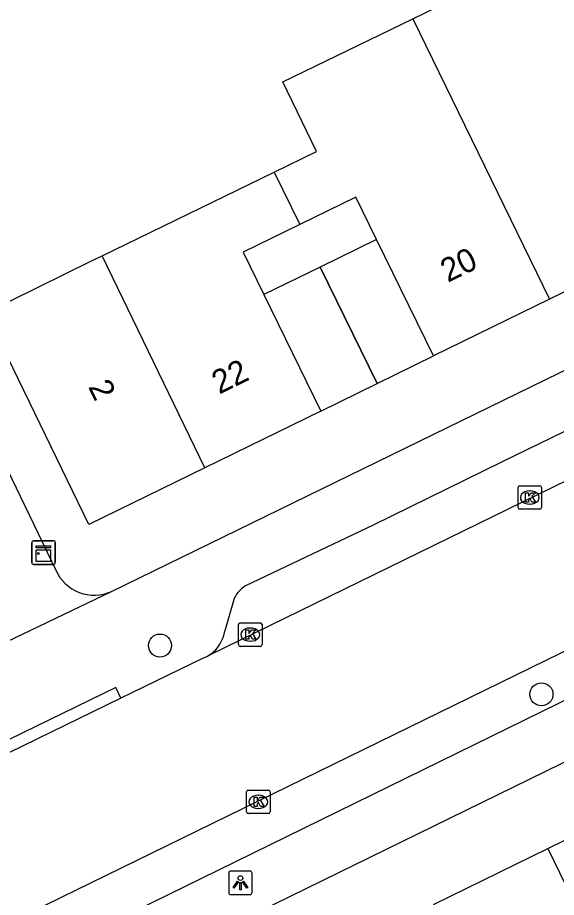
# Model space of a CAD drawing. Extents: x 160457 to 162082, y 388340 to 389736.
# Drawn here: x 161576.93 to 161599.79, y 388637.85 to 388675.19 of the extents above; entities that cross this region are included whole.
import ezdxf

# ---------------------------------------------------------------- set-up
doc = ezdxf.new("R2010")
doc.units = 0
for name, color, linetype in [('IMGEO_Boom', 7, 'Continuous'), ('IMGEO_Kast', 7, 'Continuous'), ('IMGEO_Kolk', 7, 'Continuous'), ('IMGEO_Lichtpunt', 7, 'Continuous'), ('IMGEO_Pand', 7, 'Continuous'), ('IMGEO_Pand_nummerreeks', 7, 'Continuous'), ('IMGEO_Pand_overbouw', 7, 'Continuous'), ('IMGEO_Rijbaan_lokaal_gesloten', 7, 'Continuous'), ('IMGEO_Voetpad_open', 7, 'Continuous')]:
    doc.layers.add(name, color=color, linetype=linetype)

msp = doc.modelspace()

# ---------------------------------------------------------------- linework, layer by layer
at = {"layer": 'IMGEO_Boom'}
for centre in [(161582.973, 388648.535), (161599.155, 388646.466)]:
    msp.add_circle(centre, 0.489, dxfattribs=at)
at = {"layer": 'IMGEO_Kast'}
for p, q in [((161577.608, 388652.978), (161578.449, 388652.978)), ((161578.449, 388652.978), (161577.608, 388652.978)), ((161578.533, 388652.903), (161578.533, 388652.062)), ((161578.533, 388652.062), (161578.533, 388652.903)), ((161577.533, 388652.053), (161577.533, 388652.894)), ((161577.533, 388652.894), (161577.533, 388652.053)), ((161578.458, 388651.978), (161577.617, 388651.978)), ((161577.617, 388651.978), (161578.458, 388651.978))]:
    msp.add_line(p, q, dxfattribs=at)
for points in [[(161577.728, 388652.768), (161578.328, 388652.768), (161578.328, 388652.683), (161577.728, 388652.683), (161577.728, 388652.768)], [(161577.728, 388652.593), (161578.328, 388652.593), (161578.328, 388652.104), (161577.728, 388652.104), (161577.728, 388652.593)]]:
    msp.add_lwpolyline(points, dxfattribs=at)
msp.add_circle((161577.812, 388652.442), 0.0377, dxfattribs=at)
for centre, start, end in [((161577.611, 388652.9), 92.4484, 184.2845), ((161577.611, 388652.9), 92.4484, 184.2845), ((161578.455, 388652.9), 2.4484, 94.2845), ((161578.455, 388652.9), 2.4484, 94.2845), ((161577.611, 388652.056), 182.4484, 274.2845), ((161577.611, 388652.056), 182.4484, 274.2845), ((161578.455, 388652.056), 272.4484, 4.2845), ((161578.455, 388652.056), 272.4484, 4.2845)]:
    msp.add_arc(centre, 0.0779, start, end, dxfattribs=at)
at = {"layer": 'IMGEO_Kolk'}
for p, q in [((161598.16, 388654.393), (161598.16, 388655.245)), ((161598.235, 388655.319), (161599.087, 388655.319)), ((161599.161, 388655.245), (161599.161, 388654.393)), ((161598.648, 388655.099), (161598.673, 388655.099)), ((161598.671, 388654.539), (161598.646, 388654.539)), ((161599.087, 388654.319), (161598.235, 388654.319)), ((161586.3, 388648.573), (161586.3, 388649.425)), ((161586.375, 388649.499), (161587.227, 388649.499)), ((161586.788, 388649.279), (161586.813, 388649.279)), ((161587.301, 388649.425), (161587.301, 388648.573)), ((161587.227, 388648.499), (161586.375, 388648.499)), ((161586.811, 388648.719), (161586.786, 388648.719)), ((161586.645, 388641.478), (161586.645, 388642.33)), ((161586.72, 388642.404), (161587.572, 388642.404)), ((161587.133, 388642.184), (161587.158, 388642.184)), ((161587.646, 388642.33), (161587.646, 388641.478)), ((161587.572, 388641.404), (161586.72, 388641.404)), ((161587.156, 388641.624), (161587.131, 388641.624))]:
    msp.add_line(p, q, dxfattribs=at)
for points in [[(161598.16, 388654.393), (161598.16, 388655.245)], [(161598.235, 388655.319), (161599.087, 388655.319)], [(161599.161, 388655.245), (161599.161, 388654.393)], [(161598.481, 388655.019), (161598.604, 388655.019), (161598.604, 388654.868), (161598.734, 388655.019), (161598.898, 388655.019), (161598.752, 388654.868), (161598.905, 388654.619), (161598.753, 388654.619), (161598.668, 388654.783), (161598.604, 388654.716), (161598.604, 388654.619), (161598.481, 388654.619), (161598.481, 388655.019)], [(161599.087, 388654.319), (161598.235, 388654.319)], [(161586.3, 388648.573), (161586.3, 388649.425)], [(161586.375, 388649.499), (161587.227, 388649.499)], [(161586.621, 388649.199), (161586.744, 388649.199), (161586.744, 388649.048), (161586.874, 388649.199), (161587.038, 388649.199), (161586.892, 388649.048), (161587.045, 388648.799), (161586.893, 388648.799), (161586.808, 388648.963), (161586.744, 388648.896), (161586.744, 388648.799), (161586.621, 388648.799), (161586.621, 388649.199)], [(161587.301, 388649.425), (161587.301, 388648.573)], [(161587.227, 388648.499), (161586.375, 388648.499)], [(161586.645, 388641.478), (161586.645, 388642.33)], [(161586.72, 388642.404), (161587.572, 388642.404)], [(161586.966, 388642.104), (161587.089, 388642.104), (161587.089, 388641.953), (161587.219, 388642.104), (161587.383, 388642.104), (161587.237, 388641.953), (161587.39, 388641.704), (161587.238, 388641.704), (161587.153, 388641.868), (161587.089, 388641.801), (161587.089, 388641.704), (161586.966, 388641.704), (161586.966, 388642.104)], [(161587.646, 388642.33), (161587.646, 388641.478)], [(161587.572, 388641.404), (161586.72, 388641.404)]]:
    msp.add_lwpolyline(points, dxfattribs=at)
for centre, start, end in [((161598.237, 388655.243), 91.552, 178.448), ((161598.237, 388655.243), 91.552, 178.448), ((161599.085, 388655.243), 1.552, 88.448), ((161599.085, 388655.243), 1.552, 88.448), ((161598.237, 388654.395), 181.552, 268.448), ((161598.237, 388654.395), 181.552, 268.448), ((161599.085, 388654.395), 271.552, 358.448), ((161599.085, 388654.395), 271.552, 358.448), ((161586.377, 388649.423), 91.552, 178.448), ((161586.377, 388649.423), 91.552, 178.448), ((161587.225, 388649.423), 1.552, 88.448), ((161587.225, 388649.423), 1.552, 88.448), ((161586.377, 388648.575), 181.552, 268.448), ((161586.377, 388648.575), 181.552, 268.448), ((161587.225, 388648.575), 271.552, 358.448), ((161587.225, 388648.575), 271.552, 358.448), ((161586.722, 388642.328), 91.552, 178.448), ((161586.722, 388642.328), 91.552, 178.448), ((161587.57, 388642.328), 1.552, 88.448), ((161587.57, 388642.328), 1.552, 88.448), ((161586.722, 388641.48), 181.552, 268.448), ((161586.722, 388641.48), 181.552, 268.448), ((161587.57, 388641.48), 271.552, 358.448), ((161587.57, 388641.48), 271.552, 358.448)]:
    msp.add_arc(centre, 0.0765, start, end, dxfattribs=at)
for centre, major_axis, ratio, start_param, end_param in [((161598.647, 388654.819), (-0.387, 0.002), 0.722429, 4.712389, 7.853982), ((161598.672, 388654.819), (-0.39, 0.002), 0.717154, 1.570796, 4.712389), ((161586.787, 388648.999), (-0.387, 0.002), 0.722429, 4.712389, 7.853982), ((161586.812, 388648.999), (-0.39, 0.002), 0.717154, 1.570796, 4.712389), ((161587.132, 388641.904), (-0.387, 0.002), 0.722429, 4.712389, 7.853982), ((161587.157, 388641.904), (-0.39, 0.002), 0.717154, 1.570796, 4.712389)]:
    msp.add_ellipse(centre, major_axis=major_axis, ratio=ratio, start_param=start_param, end_param=end_param, dxfattribs=at)
at = {"layer": 'IMGEO_Lichtpunt'}
for p, q in [((161585.887, 388638.867), (161585.887, 388638.06)), ((161585.887, 388638.867), (161585.887, 388638.06)), ((161586.789, 388638.962), (161585.981, 388638.962)), ((161586.789, 388638.962), (161585.981, 388638.962)), ((161586.883, 388638.06), (161586.883, 388638.867)), ((161586.883, 388638.06), (161586.883, 388638.867)), ((161585.981, 388637.966), (161586.789, 388637.966)), ((161585.981, 388637.966), (161586.789, 388637.966))]:
    msp.add_line(p, q, dxfattribs=at)
for points in [[(161586.261, 388638.531), (161586.3, 388638.503), (161586.112, 388638.241), (161586.074, 388638.268), (161586.261, 388638.531)], [(161586.363, 388638.483), (161586.41, 388638.483), (161586.41, 388638.161), (161586.363, 388638.161), (161586.363, 388638.483)], [(161586.473, 388638.503), (161586.511, 388638.53), (161586.698, 388638.268), (161586.659, 388638.24), (161586.473, 388638.503)]]:
    msp.add_lwpolyline(points, dxfattribs=at)
msp.add_circle((161586.386, 388638.665), 0.0994, dxfattribs=at)
for centre, start, end in [((161585.981, 388638.867), 90, 180), ((161585.981, 388638.867), 90, 180), ((161586.789, 388638.867), 0, 90), ((161586.789, 388638.867), 0, 90), ((161585.981, 388638.06), 180, 270), ((161585.981, 388638.06), 180, 270), ((161586.789, 388638.06), 270, 0), ((161586.789, 388638.06), 270, 360)]:
    msp.add_arc(centre, 0.0946, start, end, dxfattribs=at)
at = {"layer": 'IMGEO_Pand'}
for points in [[(161593.7, 388675.14), (161601.01, 388678.696)], [(161587.819, 388668.625), (161589.615, 388669.499), (161588.178, 388672.453), (161593.7, 388675.14)], [(161593.7, 388675.14), (161599.501, 388663.233)], [(161603.526, 388673.545), (161601.116, 388672.369), (161601.994, 388670.572), (161604.408, 388665.63), (161599.501, 388663.233)], [(161580.515, 388665.071), (161587.819, 388668.625)], [(161587.819, 388668.625), (161588.904, 388666.399)], [(161599.501, 388663.233), (161594.571, 388660.824), (161592.157, 388665.766), (161591.279, 388667.563), (161588.904, 388666.399)], [(161588.904, 388666.399), (161586.508, 388665.224), (161587.385, 388663.427), (161589.796, 388658.483), (161584.876, 388656.082)], [(161584.876, 388656.082), (161579.951, 388653.679), (161575.583, 388662.659), (161580.075, 388664.857), (161580.515, 388665.071)], [(161584.876, 388656.082), (161580.515, 388665.071)], [(161599.426, 388639.923), (161604.275, 388642.295)], [(161594.577, 388637.551), (161599.426, 388639.923)], [(161599.426, 388639.923), (161603.651, 388631.218)]]:
    msp.add_lwpolyline(points, dxfattribs=at)
at = {"layer": 'IMGEO_Pand_overbouw'}
for points in [[(161592.157, 388665.766), (161589.763, 388664.592), (161592.184, 388659.654), (161594.571, 388660.824)], [(161589.796, 388658.483), (161592.184, 388659.654), (161589.763, 388664.592), (161587.385, 388663.427)]]:
    msp.add_lwpolyline(points, close=True, dxfattribs=at)
at = {"layer": 'IMGEO_Rijbaan_lokaal_gesloten'}
for points in [[(161585.112, 388648.155), (161604.694, 388657.736)], [(161607.673, 388651.98), (161572.313, 388634.687), (161562.654, 388629.963)], [(161585.112, 388648.155), (161584.96, 388648.057), (161584.808, 388648.006), (161581.317, 388646.3)], [(161581.317, 388646.3), (161569.999, 388640.788)]]:
    msp.add_lwpolyline(points, dxfattribs=at)
at = {"layer": 'IMGEO_Voetpad_open'}
for points in [[(161552.564, 388705.507), (161553.346, 388703.889), (161568.447, 388672.64), (161575.925, 388657.162), (161578.556, 388651.739)], [(161580.923, 388650.833), (161679.474, 388698.97)], [(161603.821, 388659.423), (161597.457, 388656.312), (161592.01, 388653.649), (161586.6, 388651.066)], [(161622.347, 388654.461), (161574.242, 388630.911)], [(161575.802, 388648.382), (161580.923, 388650.833)], [(161608.535, 388650.315), (161573.178, 388632.993)], [(161586.086, 388650.434), (161585.719, 388649.166)], [(161581.317, 388646.3), (161581.099, 388646.749), (161569.781, 388641.237), (161569.999, 388640.788)]]:
    msp.add_lwpolyline(points, dxfattribs=at)
for centre, radius, start, end in [((161580.185, 388652.45), 1.778, 203.5879, 294.5221), ((161587.211, 388650.044), 1.191, 120.8738, 160.8839), ((161584.22, 388649.378), 1.514, 306.0986, 351.9405)]:
    msp.add_arc(centre, radius, start, end, dxfattribs=at)

# ---------------------------------------------------------------- texts
at = {"layer": 'IMGEO_Pand_nummerreeks'}
for s, rotation, p in [('20', 26.0385, (161595.184, 388663.928)), ('22', 26.0128, (161585.486, 388659.184)), ('2', 295.9389, (161579.912, 388659.52))]:
    msp.add_text(s, height=1, rotation=rotation, dxfattribs=at).set_placement(p)

doc.saveas('drawing.dxf')
